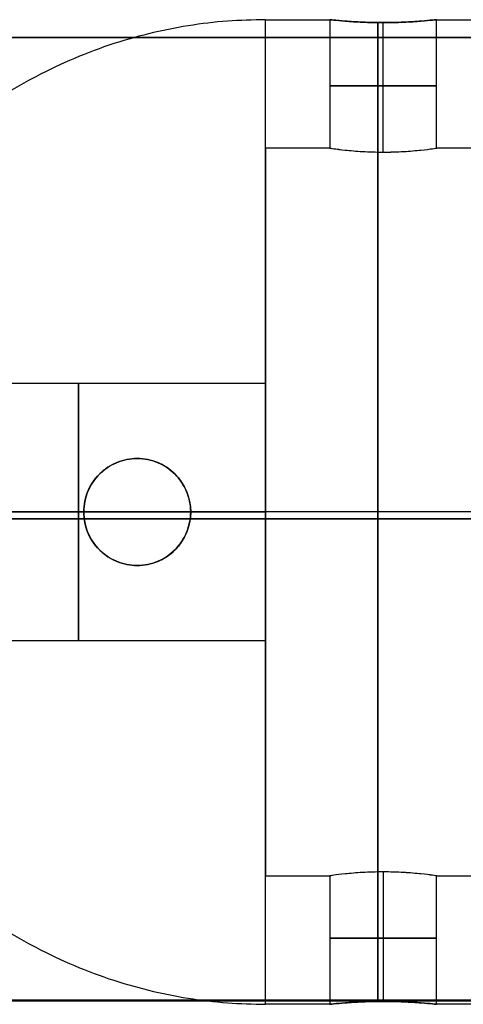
# Model space of a CAD drawing. Header units: millimetres. Extents: x -3796 to -2903, y 325 to 354.
# Tile 594 of 656: x -3598 to -3588, y 328 to 351. Entities that reach past the tile are written whole.
import ezdxf

# ---------------------------------------------------------------- set-up
doc = ezdxf.new("R2010")
doc.units = ezdxf.units.MM
doc.layers.add('METAL NEGRO', color=7, linetype='Continuous')

msp = doc.modelspace()

# ---------------------------------------------------------------- linework, layer by layer
at = {"layer": 'METAL NEGRO'}
for p, q in [((-3589.639, 348.14, 1879.837), (-3589.639, 351.165, 1879.837)), ((-3589.639, 348.14, 1877.337), (-3589.639, 351.165, 1877.337)), ((-3796.08, 350.821, 2971.513), (-3587.08, 350.821, 2971.513)), ((-3592.389, 341.969, 1878.587), (-3592.389, 348.233, 1878.587)), ((-3600.697, 339.733, 1873.587), (-3596.639, 339.733, 1873.587)), ((-3598.389, 339.733, 1879.587), (-3592.389, 339.733, 1879.587)), ((-3596.639, 339.733, 1873.587), (-3596.639, 339.733, 1867.901)), ((-3594.139, 339.733, 1873.587), (-3592.389, 339.733, 1873.587)), ((-3594.139, 339.733, 1873.587), (-3594.139, 339.733, 1867.221)), ((-3587.139, 339.733, 1887.087), (-3592.389, 339.733, 1887.087)), ((-3587.139, 339.733, 1867.087), (-3592.389, 339.733, 1867.087)), ((-3587.139, 339.733, 1890.087), (-3592.389, 339.733, 1890.087)), ((-3587.139, 339.733, 1870.087), (-3592.389, 339.733, 1870.087)), ((-3592.389, 339.733, 1870.087), (-3592.389, 339.733, 1873.587)), ((-3592.389, 339.733, 1879.587), (-3592.389, 339.733, 1887.087)), ((-3587.08, 339.576, 2962.258), (-3622.081, 339.576, 2962.258)), ((-3587.08, 339.567, 2980.758), (-3598.38, 339.567, 2980.758)), ((-3592.389, 331.233, 1878.587), (-3592.389, 337.497, 1878.587)), ((-3589.639, 331.325, 1879.837), (-3589.639, 328.301, 1879.837)), ((-3589.639, 331.325, 1877.337), (-3589.639, 328.301, 1877.337)), ((-3796.08, 328.321, 2971.502), (-3587.08, 328.321, 2971.502))]:
    msp.add_line(p, q, dxfattribs=at)
at = {"layer": 'METAL NEGRO', "extrusion": (1, 0, 0)}
for centre, radius, start, end in [((339.733, 1878.587, -3592.389), 11.5, 270, 0), ((339.733, 1878.587, -3592.389), 8.5, 0, 180), ((339.733, 1878.587, -3592.389), 8.5, 180, 0), ((339.733, 1876.587, -3596.764), 3, 0, 180), ((339.733, 1876.587, -3596.764), 3, 180, 0), ((339.733, 1878.587, -3592.389), 11.5, 180, 270)]:
    msp.add_arc(centre, radius, start, end, dxfattribs=at)
at = {"layer": 'METAL NEGRO', "extrusion": (-1, 0, 0)}
for centre, radius, start, end in [((-339.733, 1878.587, 3592.389), 11.5, 90, 180), ((-339.733, 1878.587, 3589.764), 11.5, 186.2088, 353.7912), ((-339.733, 1878.587, 3589.764), 11.5, 6.2083, 173.7914), ((-339.733, 1878.587, 3589.764), 8.5, 8.4139, 171.5861), ((-339.733, 1878.587, 3589.764), 8.5, 188.4136, 351.5868), ((-339.733, 1876.587, 3592.389), 3, 0, 180), ((-339.733, 1876.587, 3592.389), 3, 180, 0), ((-339.733, 1878.587, 3592.389), 11.5, 360, 90)]:
    msp.add_arc(centre, radius, start, end, dxfattribs=at)
at = {"layer": 'METAL NEGRO', "extrusion": (0, 1, 0)}
for start, end in [(0, 180), (180, 0)]:
    msp.add_arc((3589.639, 1878.587, 349.687), 1.25, start, end, dxfattribs=at)
at = {"layer": 'METAL NEGRO', "extrusion": (0, 0, -1)}
for centre, start, end in [((3595.389, 339.733, -1870.708), 270, 90), ((3595.389, 339.733, -1870.541), 90, 270)]:
    msp.add_arc(centre, 1.25, start, end, dxfattribs=at)
at = {"layer": 'METAL NEGRO', "extrusion": (0, -1, 0)}
for centre, radius, start, end in [((-3592.389, 1878.587, -339.733), 11.5, 90, 145.8972), ((-3592.389, 1878.587, -339.733), 11.5, 214.1028, 248.3112), ((-3592.389, 1878.587, -339.733), 11.5, 261.2471, 270), ((-3589.639, 1878.587, -329.779), 1.25, 0, 180), ((-3589.639, 1878.587, -329.779), 1.25, 180, 0)]:
    msp.add_arc(centre, radius, start, end, dxfattribs=at)
at = {"layer": 'METAL NEGRO'}
for points, weights in [([(-3592.389, 351.233, 1878.587), (-3601.822, 351.233, 1878.587), (-3603.667, 341.983, 1878.587)], [1, 0.746414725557, 0.931934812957]), ([(-3592.389, 339.733, 1890.087), (-3598.491, 339.733, 1890.087), (-3601.912, 339.733, 1885.035)], [1, 0.819830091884, 0.861319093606]), ([(-3601.912, 339.733, 1872.139), (-3599.928, 339.733, 1869.209), (-3596.639, 339.733, 1867.901)], [0.861319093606, 0.836758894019, 0.889874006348]), ([(-3603.667, 337.483, 1878.587), (-3601.822, 328.233, 1878.587), (-3592.389, 328.233, 1878.587)], [0.931934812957, 0.746414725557, 1])]:
    msp.add_rational_spline(points, weights, degree=2, dxfattribs=at)
for points in [[(-3592.389, 351.233, 1878.587), (-3590.889, 351.233, 1878.587)], [(-3590.889, 351.233, 1878.587), (-3590.889, 348.233, 1878.587)], [(-3588.389, 348.233, 1878.587), (-3588.389, 351.233, 1878.587)], [(-3588.389, 351.233, 1878.587), (-3587.139, 351.233, 1878.587)], [(-3796.08, 350.826, 2962.263), (-3587.08, 350.826, 2962.263)], [(-3796.08, 350.817, 2980.763), (-3587.08, 350.817, 2980.763)], [(-3590.889, 348.233, 1878.587), (-3592.389, 348.233, 1878.587)], [(-3587.139, 348.233, 1878.587), (-3588.389, 348.233, 1878.587)], [(-3592.389, 342.733, 1876.587), (-3601.139, 342.733, 1876.587)], [(-3595.389, 340.983, 1873.86), (-3595.389, 340.983, 1867.556)], [(-3595.389, 338.483, 1867.556), (-3595.389, 338.483, 1873.86)], [(-3601.139, 336.733, 1876.587), (-3592.389, 336.733, 1876.587)], [(-3592.389, 331.233, 1878.587), (-3590.889, 331.233, 1878.587)], [(-3590.889, 331.233, 1878.587), (-3590.889, 328.233, 1878.587)], [(-3588.389, 328.233, 1878.587), (-3588.389, 331.233, 1878.587)], [(-3588.389, 331.233, 1878.587), (-3587.139, 331.233, 1878.587)], [(-3587.08, 328.326, 2962.252), (-3796.08, 328.326, 2962.252)], [(-3796.08, 328.317, 2980.752), (-3587.08, 328.317, 2980.752)], [(-3590.889, 328.233, 1878.587), (-3592.389, 328.233, 1878.587)], [(-3587.139, 328.233, 1878.587), (-3588.389, 328.233, 1878.587)]]:
    msp.add_open_spline(points, degree=1, dxfattribs=at)
for points, knots in [([(-3590.889, 351.233, 1878.587), (-3590.889, 351.233, 1878.424), (-3590.857, 351.229, 1878.259), (-3590.732, 351.217, 1877.959), (-3590.639, 351.208, 1877.819), (-3590.409, 351.19, 1877.589), (-3590.27, 351.181, 1877.496), (-3589.968, 351.168, 1877.37), (-3589.806, 351.165, 1877.337), (-3589.475, 351.165, 1877.337), (-3589.313, 351.168, 1877.37), (-3589.01, 351.181, 1877.495), (-3588.871, 351.19, 1877.588), (-3588.641, 351.208, 1877.818), (-3588.548, 351.217, 1877.957), (-3588.423, 351.229, 1878.258), (-3588.389, 351.233, 1878.422), (-3588.389, 351.233, 1878.587)], [0, 0, 0, 0, 0.494393, 0.494393, 0.988786, 0.988786, 1.483179, 1.483179, 1.977572, 1.977572, 2.471965, 2.471965, 2.966358, 2.966358, 3.460751, 3.460751, 3.955144, 3.955144, 3.955144, 3.955144]), ([(-3588.389, 351.233, 1878.587), (-3588.389, 351.233, 1878.753), (-3588.422, 351.229, 1878.915), (-3588.548, 351.217, 1879.217), (-3588.64, 351.208, 1879.356), (-3588.871, 351.19, 1879.586), (-3589.01, 351.181, 1879.68), (-3589.311, 351.168, 1879.804), (-3589.476, 351.165, 1879.837), (-3589.721, 351.165, 1879.837), (-3589.803, 351.166, 1879.829), (-3589.964, 351.169, 1879.797), (-3590.042, 351.172, 1879.774), (-3590.269, 351.181, 1879.68), (-3590.406, 351.19, 1879.588), (-3590.64, 351.208, 1879.355), (-3590.731, 351.217, 1879.217), (-3590.826, 351.226, 1878.99), (-3590.849, 351.229, 1878.912), (-3590.881, 351.232, 1878.752), (-3590.889, 351.233, 1878.669), (-3590.889, 351.233, 1878.587)], [0, 0, 0, 0, 0.493806, 0.493806, 0.987612, 0.987612, 1.481418, 1.481418, 1.975223, 1.975223, 2.222126, 2.222126, 2.469029, 2.469029, 2.962835, 2.962835, 3.456641, 3.456641, 3.703544, 3.703544, 3.950447, 3.950447, 3.950447, 3.950447]), ([(-3590.889, 348.233, 1878.587), (-3590.889, 348.233, 1878.75), (-3590.857, 348.228, 1878.915), (-3590.732, 348.211, 1879.216), (-3590.639, 348.199, 1879.355), (-3590.466, 348.181, 1879.528), (-3590.402, 348.175, 1879.581), (-3590.266, 348.164, 1879.672), (-3590.195, 348.158, 1879.71), (-3589.968, 348.146, 1879.804), (-3589.805, 348.14, 1879.837), (-3589.475, 348.14, 1879.837), (-3589.312, 348.145, 1879.805), (-3589.01, 348.163, 1879.68), (-3588.871, 348.175, 1879.587), (-3588.641, 348.199, 1879.357), (-3588.548, 348.211, 1879.217), (-3588.423, 348.228, 1878.917), (-3588.389, 348.233, 1878.753), (-3588.389, 348.233, 1878.587)], [0, 0, 0, 0, 0.494418, 0.494418, 0.988837, 0.988837, 1.236046, 1.236046, 1.483255, 1.483255, 1.977673, 1.977673, 2.472092, 2.472092, 2.96651, 2.96651, 3.460928, 3.460928, 3.955346, 3.955346, 3.955346, 3.955346]), ([(-3590.889, 348.233, 1878.587), (-3590.889, 348.233, 1878.506), (-3590.881, 348.232, 1878.423), (-3590.849, 348.227, 1878.262), (-3590.826, 348.224, 1878.184), (-3590.731, 348.211, 1877.957), (-3590.64, 348.199, 1877.82), (-3590.407, 348.175, 1877.587), (-3590.269, 348.163, 1877.495), (-3590.042, 348.15, 1877.401), (-3589.964, 348.146, 1877.377), (-3589.804, 348.142, 1877.345), (-3589.721, 348.14, 1877.337), (-3589.476, 348.14, 1877.337), (-3589.311, 348.146, 1877.37), (-3589.01, 348.163, 1877.495), (-3588.871, 348.175, 1877.588), (-3588.641, 348.199, 1877.818), (-3588.548, 348.211, 1877.957), (-3588.422, 348.228, 1878.259), (-3588.389, 348.233, 1878.422), (-3588.389, 348.233, 1878.587)], [-3.952953, -3.952953, -3.952953, -3.952953, -3.705894, -3.705894, -3.458834, -3.458834, -2.964715, -2.964715, -2.470596, -2.470596, -2.223536, -2.223536, -1.976477, -1.976477, -1.482358, -1.482358, -0.988238, -0.988238, -0.494119, -0.494119, 0, 0, 0, 0]), ([(-3595.389, 340.983, 1867.556), (-3595.55, 340.983, 1867.6), (-3595.711, 340.952, 1867.644), (-3596.01, 340.83, 1867.726), (-3596.148, 340.74, 1867.764), (-3596.382, 340.51, 1867.829), (-3596.476, 340.372, 1867.856), (-3596.573, 340.142, 1867.883), (-3596.598, 340.063, 1867.89), (-3596.631, 339.901, 1867.899), (-3596.639, 339.816, 1867.901), (-3596.639, 339.733, 1867.901)], [0, 0, 0, 0, 0.502626, 0.502626, 1.005253, 1.005253, 1.507879, 1.507879, 1.759192, 1.759192, 2.010505, 2.010505, 2.010505, 2.010505]), ([(-3595.389, 338.483, 1873.86), (-3595.554, 338.483, 1873.86), (-3595.72, 338.516, 1873.844), (-3596.022, 338.642, 1873.792), (-3596.159, 338.734, 1873.756), (-3596.331, 338.907, 1873.703), (-3596.382, 338.969, 1873.685), (-3596.472, 339.103, 1873.653), (-3596.512, 339.176, 1873.638), (-3596.574, 339.327, 1873.614), (-3596.598, 339.405, 1873.604), (-3596.631, 339.567, 1873.591), (-3596.639, 339.65, 1873.587), (-3596.639, 339.898, 1873.587), (-3596.606, 340.064, 1873.602), (-3596.48, 340.365, 1873.651), (-3596.388, 340.502, 1873.685), (-3596.158, 340.732, 1873.756), (-3596.023, 340.823, 1873.791), (-3595.719, 340.95, 1873.844), (-3595.557, 340.983, 1873.86), (-3595.389, 340.983, 1873.86)], [0, 0, 0, 0, 0.499448, 0.499448, 0.998895, 0.998895, 1.248619, 1.248619, 1.498343, 1.498343, 1.748066, 1.748066, 1.99779, 1.99779, 2.497238, 2.497238, 2.996685, 2.996685, 3.496133, 3.496133, 3.99558, 3.99558, 3.99558, 3.99558]), ([(-3594.139, 339.733, 1867.221), (-3594.139, 339.901, 1867.221), (-3594.173, 340.066, 1867.23), (-3594.302, 340.372, 1867.264), (-3594.397, 340.511, 1867.289), (-3594.63, 340.739, 1867.351), (-3594.769, 340.83, 1867.389), (-3595.068, 340.951, 1867.469), (-3595.229, 340.983, 1867.512), (-3595.389, 340.983, 1867.556)], [0, 0, 0, 0, 0.502799, 0.502799, 1.005599, 1.005599, 1.508398, 1.508398, 2.011198, 2.011198, 2.011198, 2.011198]), ([(-3595.389, 338.483, 1873.86), (-3595.225, 338.483, 1873.86), (-3595.058, 338.517, 1873.844), (-3594.758, 338.642, 1873.792), (-3594.621, 338.734, 1873.756), (-3594.392, 338.962, 1873.685), (-3594.3, 339.099, 1873.651), (-3594.204, 339.327, 1873.614), (-3594.18, 339.406, 1873.604), (-3594.148, 339.567, 1873.591), (-3594.139, 339.651, 1873.587), (-3594.139, 339.899, 1873.587), (-3594.173, 340.065, 1873.602), (-3594.299, 340.365, 1873.651), (-3594.392, 340.503, 1873.685), (-3594.619, 340.731, 1873.756), (-3594.757, 340.823, 1873.792), (-3594.983, 340.918, 1873.831), (-3595.063, 340.942, 1873.842), (-3595.224, 340.975, 1873.856), (-3595.306, 340.983, 1873.86), (-3595.389, 340.983, 1873.86)], [-3.99497, -3.99497, -3.99497, -3.99497, -3.495599, -3.495599, -2.996228, -2.996228, -2.496857, -2.496857, -2.247171, -2.247171, -1.997485, -1.997485, -1.498114, -1.498114, -0.998743, -0.998743, -0.499371, -0.499371, -0.249686, -0.249686, 0, 0, 0, 0]), ([(-3596.639, 339.733, 1867.901), (-3596.639, 339.567, 1867.901), (-3596.605, 339.399, 1867.892), (-3596.477, 339.095, 1867.856), (-3596.381, 338.955, 1867.829), (-3596.148, 338.726, 1867.764), (-3596.009, 338.636, 1867.726), (-3595.711, 338.514, 1867.644), (-3595.549, 338.483, 1867.6), (-3595.389, 338.483, 1867.556)], [0, 0, 0, 0, 0.503256, 0.503256, 1.006512, 1.006512, 1.509768, 1.509768, 2.013024, 2.013024, 2.013024, 2.013024]), ([(-3595.389, 338.483, 1867.556), (-3595.229, 338.483, 1867.512), (-3595.067, 338.514, 1867.469), (-3594.769, 338.636, 1867.389), (-3594.63, 338.727, 1867.351), (-3594.397, 338.955, 1867.289), (-3594.302, 339.094, 1867.264), (-3594.206, 339.323, 1867.239), (-3594.181, 339.404, 1867.232), (-3594.148, 339.566, 1867.223), (-3594.139, 339.649, 1867.221), (-3594.139, 339.733, 1867.221)], [0, 0, 0, 0, 0.502131, 0.502131, 1.004263, 1.004263, 1.506394, 1.506394, 1.75746, 1.75746, 2.008525, 2.008525, 2.008525, 2.008525]), ([(-3588.389, 331.233, 1878.587), (-3588.389, 331.233, 1878.75), (-3588.422, 331.238, 1878.915), (-3588.547, 331.255, 1879.216), (-3588.64, 331.267, 1879.355), (-3588.813, 331.285, 1879.528), (-3588.877, 331.291, 1879.581), (-3589.012, 331.302, 1879.672), (-3589.084, 331.307, 1879.71), (-3589.311, 331.32, 1879.804), (-3589.473, 331.325, 1879.837), (-3589.804, 331.325, 1879.837), (-3589.966, 331.32, 1879.805), (-3590.269, 331.303, 1879.68), (-3590.408, 331.291, 1879.587), (-3590.638, 331.267, 1879.357), (-3590.731, 331.255, 1879.217), (-3590.856, 331.238, 1878.917), (-3590.889, 331.233, 1878.753), (-3590.889, 331.233, 1878.587)], [0, 0, 0, 0, 0.494418, 0.494418, 0.988837, 0.988837, 1.236046, 1.236046, 1.483255, 1.483255, 1.977673, 1.977673, 2.472092, 2.472092, 2.96651, 2.96651, 3.460928, 3.460928, 3.955346, 3.955346, 3.955346, 3.955346]), ([(-3588.389, 331.233, 1878.587), (-3588.389, 331.233, 1878.506), (-3588.398, 331.234, 1878.423), (-3588.43, 331.239, 1878.262), (-3588.453, 331.242, 1878.184), (-3588.547, 331.255, 1877.957), (-3588.639, 331.267, 1877.82), (-3588.872, 331.291, 1877.587), (-3589.01, 331.303, 1877.495), (-3589.237, 331.316, 1877.401), (-3589.315, 331.319, 1877.377), (-3589.475, 331.324, 1877.345), (-3589.558, 331.325, 1877.337), (-3589.803, 331.325, 1877.337), (-3589.968, 331.32, 1877.37), (-3590.269, 331.303, 1877.495), (-3590.408, 331.291, 1877.588), (-3590.638, 331.267, 1877.818), (-3590.731, 331.255, 1877.957), (-3590.857, 331.238, 1878.259), (-3590.889, 331.233, 1878.422), (-3590.889, 331.233, 1878.587)], [-3.952953, -3.952953, -3.952953, -3.952953, -3.705894, -3.705894, -3.458834, -3.458834, -2.964715, -2.964715, -2.470596, -2.470596, -2.223536, -2.223536, -1.976477, -1.976477, -1.482358, -1.482358, -0.988238, -0.988238, -0.494119, -0.494119, 0, 0, 0, 0]), ([(-3588.389, 328.233, 1878.587), (-3588.389, 328.233, 1878.424), (-3588.422, 328.237, 1878.259), (-3588.547, 328.249, 1877.959), (-3588.64, 328.258, 1877.819), (-3588.87, 328.276, 1877.589), (-3589.009, 328.285, 1877.496), (-3589.311, 328.297, 1877.37), (-3589.473, 328.301, 1877.337), (-3589.804, 328.301, 1877.337), (-3589.966, 328.297, 1877.37), (-3590.269, 328.285, 1877.495), (-3590.407, 328.276, 1877.588), (-3590.638, 328.258, 1877.818), (-3590.731, 328.249, 1877.957), (-3590.856, 328.237, 1878.258), (-3590.889, 328.233, 1878.422), (-3590.889, 328.233, 1878.587)], [0, 0, 0, 0, 0.494393, 0.494393, 0.988786, 0.988786, 1.483179, 1.483179, 1.977572, 1.977572, 2.471965, 2.471965, 2.966358, 2.966358, 3.460751, 3.460751, 3.955144, 3.955144, 3.955144, 3.955144]), ([(-3590.889, 328.233, 1878.587), (-3590.889, 328.233, 1878.753), (-3590.857, 328.237, 1878.915), (-3590.731, 328.249, 1879.217), (-3590.638, 328.258, 1879.356), (-3590.408, 328.276, 1879.586), (-3590.268, 328.285, 1879.68), (-3589.968, 328.297, 1879.804), (-3589.803, 328.301, 1879.837), (-3589.558, 328.301, 1879.837), (-3589.475, 328.3, 1879.829), (-3589.315, 328.297, 1879.797), (-3589.237, 328.294, 1879.774), (-3589.01, 328.285, 1879.68), (-3588.872, 328.276, 1879.588), (-3588.639, 328.258, 1879.355), (-3588.547, 328.249, 1879.217), (-3588.453, 328.24, 1878.99), (-3588.43, 328.237, 1878.912), (-3588.398, 328.234, 1878.752), (-3588.389, 328.233, 1878.669), (-3588.389, 328.233, 1878.587)], [0, 0, 0, 0, 0.493806, 0.493806, 0.987612, 0.987612, 1.481418, 1.481418, 1.975223, 1.975223, 2.222126, 2.222126, 2.469029, 2.469029, 2.962835, 2.962835, 3.456641, 3.456641, 3.703544, 3.703544, 3.950447, 3.950447, 3.950447, 3.950447])]:
    msp.add_open_spline(points, degree=3, knots=knots, dxfattribs=at)

doc.saveas('drawing.dxf')
